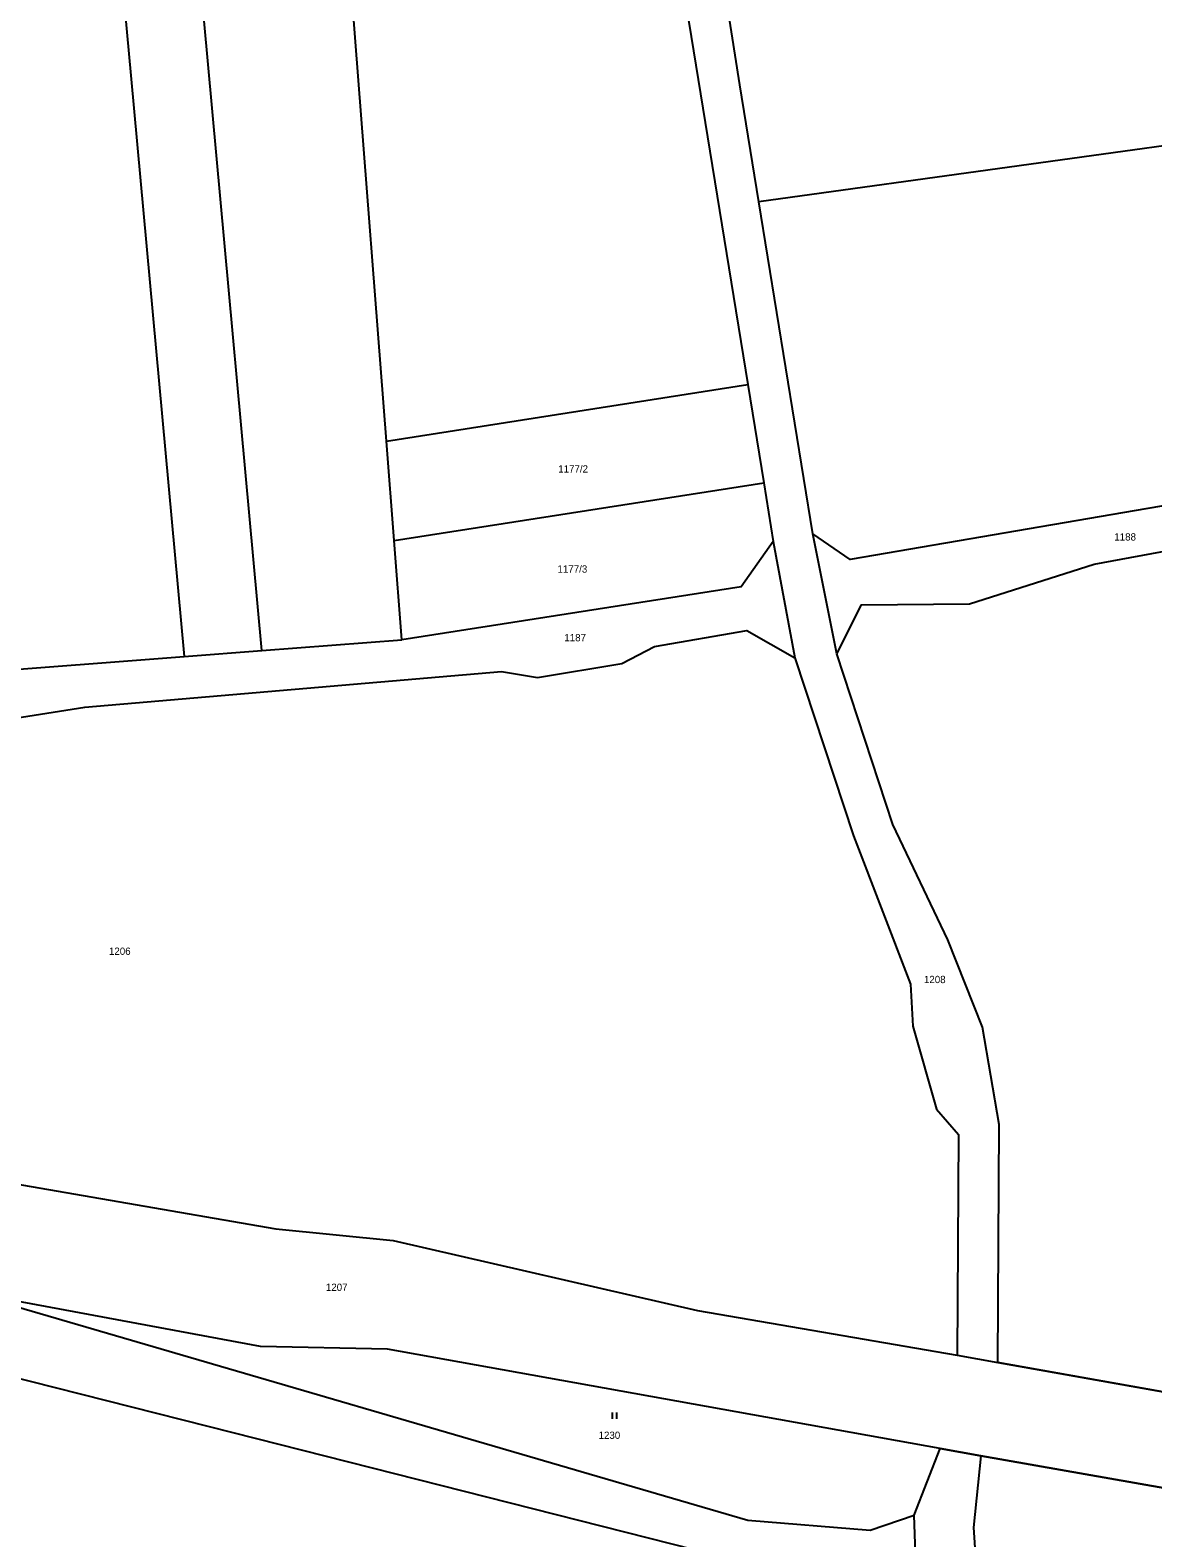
# Model space of a CAD drawing. Extents: x -520431 to -517205, y -1075927 to -1074013.
# Drawn here: x -518376.5 to -518114.5, y -1074705.2 to -1074353.4 of the extents above; entities that cross this region are included whole.
import ezdxf

# ---------------------------------------------------------------- set-up
doc = ezdxf.new("R2010")
doc.units = 0
for name, color, linetype in [('Hranice parcel', 7, 'Continuous'), ('Parcelní čísla', 7, 'Continuous'), ('Vrstva 54', 7, 'Continuous'), ('Značky kultur', 7, 'Continuous')]:
    doc.layers.add(name, color=color, linetype=linetype)

msp = doc.modelspace()

# ---------------------------------------------------------------- linework, layer by layer
at = {"layer": 'Hranice parcel'}
for p, q in [((-518193.82, -1074470.98), (-518206.41, -1074393.49)), ((-518293.29, -1074449.3), (-518209.02, -1074436.12)), ((-518209.02, -1074436.12), (-518205.3, -1074459.01)), ((-518291.5, -1074472.48), (-518293.29, -1074449.3)), ((-518291.5, -1074472.48), (-518205.3, -1074459.01)), ((-518205.3, -1074459.01), (-518203.07, -1074472.71)), ((-518289.7, -1074495.69), (-518291.5, -1074472.48)), ((-518203.07, -1074472.71), (-518198.06, -1074499.89)), ((-518188.23, -1074498.93), (-518193.82, -1074470.98)), ((-518322.37, -1074498.2), (-518289.7, -1074495.69)), ((-518340.51, -1074499.6), (-518322.37, -1074498.2)), ((-518160.18, -1074662.59), (-518150.68, -1074664.29)), ((-518038.92, -1074684.15), (-518150.68, -1074664.29)), ((-518170.2, -1074699.94), (-518164.12, -1074684.38)), ((-518164.12, -1074684.38), (-518154.63, -1074686.06)), ((-518169.61, -1074716.78), (-518170.2, -1074699.94))]:
    msp.add_line(p, q, dxfattribs=at)
for points in [[(-518247.02, -1074202.58), (-518225.04, -1074337.64), (-518209.02, -1074436.12)], [(-518293.29, -1074449.3), (-518300.51, -1074356.16), (-518311.32, -1074216.67)], [(-518322.37, -1074498.2), (-518334.9, -1074361.39), (-518347.42, -1074224.58)], [(-518365.52, -1074228.22), (-518353, -1074364.02), (-518340.51, -1074499.6)], [(-518206.41, -1074393.49), (-518210.84, -1074366.18), (-518221.87, -1074296.35)], [(-517963.5, -1074359.86), (-518084.95, -1074376.67), (-518206.41, -1074393.49)], [(-517963.39, -1074434), (-517973.21, -1074434.83), (-517972.92, -1074445.78), (-518018.69, -1074450.3), (-518068.44, -1074456.97), (-518185.15, -1074476.95), (-518193.82, -1074470.98)], [(-518188.23, -1074498.93), (-518182.45, -1074487.55), (-518157.28, -1074487.29), (-518128.17, -1074478.03), (-518066.82, -1074466.68), (-518021.12, -1074460.27)], [(-518203.07, -1074472.71), (-518210.58, -1074483.31), (-518289.7, -1074495.69)], [(-518655.84, -1074579.89), (-518648.98, -1074573.43), (-518631.66, -1074572.32), (-518622.17, -1074573.33), (-518602.63, -1074569.06), (-518596.04, -1074565.14), (-518461.23, -1074526.82), (-518363.68, -1074511.4), (-518266.46, -1074503.1), (-518258.1, -1074504.51), (-518238.38, -1074501.22), (-518230.79, -1074497.22), (-518209.23, -1074493.53), (-518198.06, -1074499.89)], [(-518481.5, -1074522), (-518456.23, -1074514.67), (-518390.24, -1074503.42), (-518340.51, -1074499.6)], [(-518198.06, -1074499.89), (-518184.31, -1074541.43), (-518171.04, -1074576.06), (-518170.52, -1074585.81), (-518164.97, -1074605.22), (-518159.86, -1074611.14), (-518160.18, -1074662.59)], [(-518150.68, -1074664.29), (-518150.34, -1074608.75), (-518154.23, -1074586.05), (-518162.3, -1074565.66), (-518175.17, -1074538.77), (-518188.23, -1074498.93)], [(-518655.84, -1074579.89), (-518655.92, -1074584.11), (-518559.23, -1074582.9), (-518540.09, -1074586.82), (-518512.95, -1074599.6), (-518319.13, -1074633.13), (-518291.79, -1074635.82), (-518220.74, -1074652.16), (-518160.18, -1074662.59)], [(-518195.48, -1074713.08), (-518210.7, -1074710.76), (-518329.06, -1074680.76), (-518447.41, -1074650.76), (-518453.72, -1074651.27), (-518473.14, -1074646.48), (-518478.66, -1074643), (-518514.87, -1074633.54)], [(-518391.78, -1074647.76), (-518209.04, -1074701.14), (-518180.42, -1074703.42), (-518170.2, -1074699.94)], [(-518164.12, -1074684.38), (-518293.1, -1074661.22), (-518322.7, -1074660.55), (-518391.78, -1074647.76)], [(-518154.63, -1074686.06), (-518156.34, -1074702.83), (-518155.33, -1074718.16), (-518150.63, -1074730.72)], [(-518154.63, -1074686.06), (-518105.93, -1074694.68), (-518098.95, -1074693.08), (-518079.14, -1074694.38), (-518059.45, -1074699.07), (-518031.37, -1074709.15), (-518026.16, -1074709.16), (-518014.4, -1074711.36)]]:
    msp.add_lwpolyline(points, dxfattribs=at)
at = {"layer": 'Vrstva 54'}
for points in [[(-518512.95, -1074599.6), (-518319.13, -1074633.13), (-518291.79, -1074635.82), (-518220.74, -1074652.16), (-518160.18, -1074662.59), (-518150.68, -1074664.29), (-518038.92, -1074684.15), (-518007.29, -1074684.65), (-518002.69, -1074689.29), (-517992.76, -1074691.98), (-517967.64, -1074691.59), (-517942.04, -1074689.19), (-517925.06, -1074689.47), (-517909.01, -1074692.12), (-517893.76, -1074694.63), (-517892.32, -1074694.87), (-517896.04, -1074706.28)], [(-518031.37, -1074709.15), (-518059.45, -1074699.07), (-518079.14, -1074694.38), (-518098.95, -1074693.08), (-518105.93, -1074694.68), (-518154.63, -1074686.06), (-518164.12, -1074684.38), (-518293.1, -1074661.22), (-518322.7, -1074660.55), (-518391.78, -1074647.76)]]:
    msp.add_lwpolyline(points, dxfattribs=at)
at = {"layer": 'Značky kultur'}
for p, q in [((-518240.56, -1074677.47), (-518240.56, -1074675.97)), ((-518239.56, -1074677.47), (-518239.56, -1074675.97))]:
    msp.add_line(p, q, dxfattribs=at)

# ---------------------------------------------------------------- texts
at = {"layer": 'Parcelní čísla'}
for s, p in [('1177/2', (-518253.25, -1074456.65)), ('1188', (-518123.49, -1074472.51)), ('1177/3', (-518253.42, -1074480)), ('1187', (-518251.82, -1074496.02)), ('1206', (-518358.08, -1074569.19)), ('1208', (-518167.91, -1074575.79)), ('1207', (-518307.46, -1074647.61)), ('1230', (-518243.83, -1074682.14))]:
    msp.add_text(s, height=1.7, dxfattribs=at).set_placement(p)

doc.saveas('drawing.dxf')
